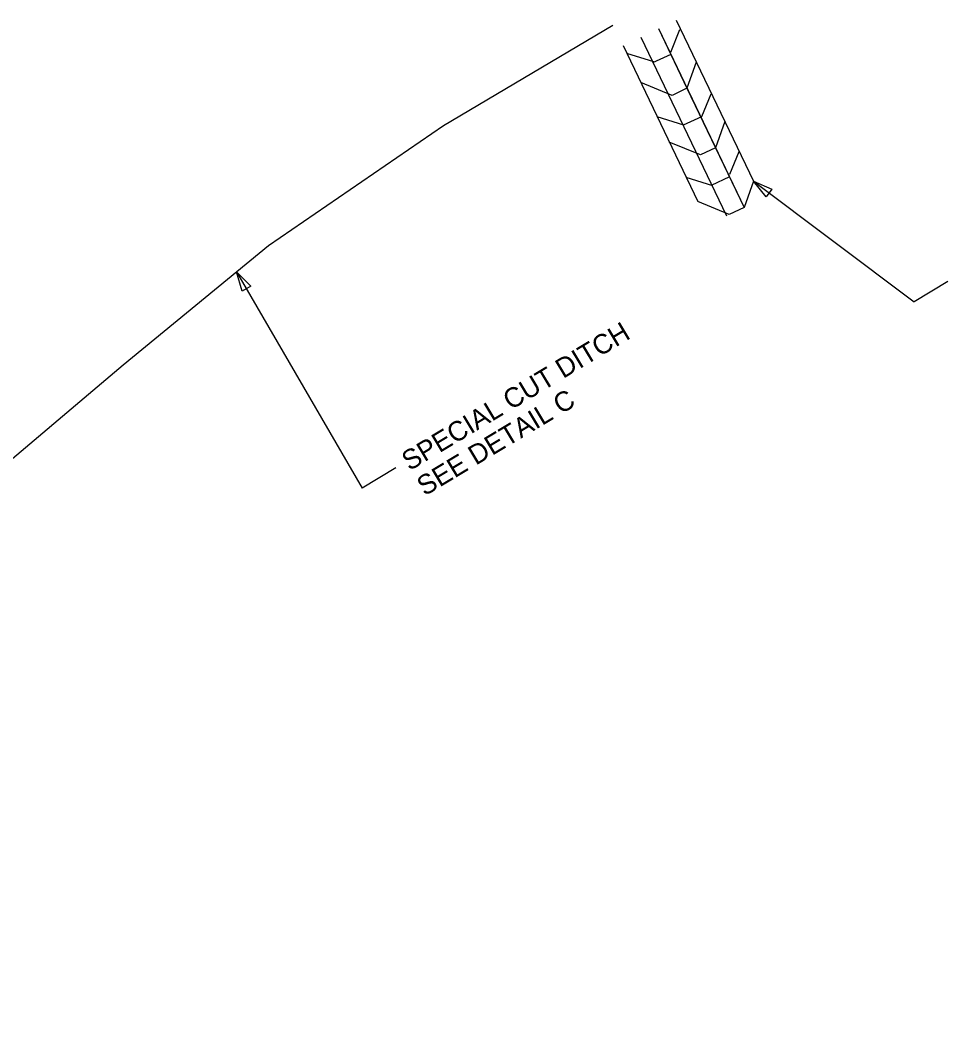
# Model space of a CAD drawing. Extents: x 2384780 to 2405432, y 547869 to 573706.
# Drawn here: x 2401026.5 to 2401262.9, y 569801.6 to 570059.1 of the extents above; entities that cross this region are included whole.
import ezdxf

# ---------------------------------------------------------------- set-up
doc = ezdxf.new("R2010")
doc.units = 0
for name, color, linetype in [('Old_Level_5', 7, 'Continuous'), ('Prop Ditch Text', 7, 'Continuous'), ('Prop Special Cut Base Ditch Detail CELL', 7, 'Continuous')]:
    doc.layers.add(name, color=color, linetype=linetype)

msp = doc.modelspace()

# ---------------------------------------------------------------- linework, layer by layer
at = {"layer": 'Old_Level_5'}
for p in [(2401081.6, 569994.91), (2401122.22, 569944.91)]:
    msp.add_line(p, (2401113.65, 569939.75), dxfattribs=at)
msp.add_lwpolyline([(2401083.03, 569989.96), (2401081.6, 569994.91), (2401085.2, 569991.21)], close=True, dxfattribs=at)
at = {"layer": 'Prop Ditch Text'}
for p in [(2401213.32, 570018.01), (2401262.88, 569992.43)]:
    msp.add_line(p, (2401254.31, 569987.28), dxfattribs=at)
msp.add_lwpolyline([(2401216.57, 570014.01), (2401213.32, 570018.01), (2401218.07, 570016.01)], close=True, dxfattribs=at)
at = {"layer": 'Prop Special Cut Base Ditch Detail CELL'}
for p, q in [((2401193.63, 570059.07), (2401213.32, 570018.01)), ((2401189.12, 570056.91), (2401210.97, 570011.34)), ((2401192.26, 570050.92), (2401194.59, 570056.67)), ((2401184.61, 570054.75), (2401206.46, 570009.18)), ((2401180.1, 570052.59), (2401199.17, 570012.81)), ((2401181.01, 570050.66), (2401187.84, 570048.5)), ((2401187.71, 570048.24), (2401192.39, 570050.4)), ((2401198.75, 570048.39), (2401196.4, 570041.72)), ((2401192.61, 570039.9), (2401184.61, 570043.19)), ((2401196.4, 570041.72), (2401192.61, 570039.9)), ((2401200.19, 570034.53), (2401202.53, 570040.28)), ((2401188.68, 570034.53), (2401195.51, 570032.37)), ((2401195.51, 570032.37), (2401200.19, 570034.53)), ((2401206.03, 570033.2), (2401203.69, 570026.53)), ((2401199.89, 570024.71), (2401191.89, 570028)), ((2401203.69, 570026.53), (2401199.89, 570024.71)), ((2401207.35, 570019.83), (2401209.68, 570025.58)), ((2401196.09, 570019.05), (2401202.93, 570016.89)), ((2401202.67, 570017.02), (2401207.35, 570019.18)), ((2401213.32, 570018.01), (2401210.97, 570011.34)), ((2401207.17, 570009.52), (2401199.17, 570012.81)), ((2401210.97, 570011.34), (2401207.17, 570009.52))]:
    msp.add_line(p, q, dxfattribs=at)
for points in [[(2400880.95, 569801.58), (2400911, 569835.47), (2400945.73, 569873.13), (2400980.03, 569905.49), (2401015.57, 569939.77), (2401052.7, 569971.19), (2401089.72, 570001.57), (2401134.33, 570032.25), (2401177.47, 570057.8)], [(2401189.12, 570056.91), (2401196.4, 570041.72), (2401203.69, 570026.53), (2401210.97, 570011.34)]]:
    msp.add_lwpolyline(points, dxfattribs=at)

# ---------------------------------------------------------------- texts
at = {"layer": 'Old_Level_5'}
for s, p in [('SPECIAL CUT DITCH', (2401125.66, 569944.02)), ('SEE DETAIL C', (2401129.53, 569937.59))]:
    msp.add_text(s, height=5, rotation=30.9999, dxfattribs=at).set_placement(p)

doc.saveas('drawing.dxf')
